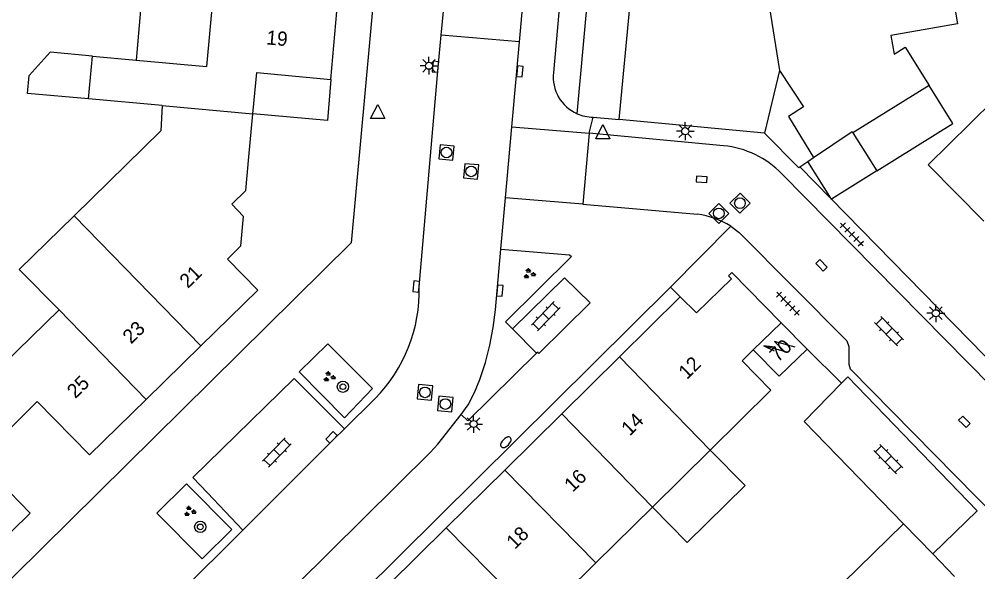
# Model space of a CAD drawing. Extents: x 128000 to 131008, y 398996 to 402500.
# Drawn here: x 129798.2 to 129865.7, y 399337.9 to 399376.8 of the extents above; entities that cross this region are included whole.
import ezdxf

# ---------------------------------------------------------------- set-up
doc = ezdxf.new("R2010")
doc.units = 0
for name, color, linetype in [('gg-afsc-erfafscheiding', 7, 'Continuous'), ('gg-afsc-muur', 7, 'Continuous'), ('gg-anno-huisnummerreeks BGT', 7, 'Continuous'), ('gg-bbg-bijgebouw', 7, 'Continuous'), ('gg-bbg-gedigitaliseerde bebouwing', 7, 'Continuous'), ('gg-bbg-hoofdgebouw', 7, 'Continuous'), ('gg-bbg-luifel en loopbrug', 7, 'Continuous'), ('gg-bbg-tussenscheiding', 7, 'Continuous'), ('gg-knt-verharding', 7, 'Continuous'), ('gg-knt-verharding nz', 7, 'Continuous'), ('gt-grn-groengrens', 7, 'Continuous'), ('gt-grn-weggrens', 7, 'Continuous'), ('gt-symb-boom', 7, 'Continuous'), ('gt-symb-brandkraan', 7, 'Continuous'), ('gt-symb-groenvak', 7, 'Continuous'), ('gt-symb-klinker verharding', 7, 'Continuous'), ('gt-symb-kolk', 7, 'Continuous'), ('gt-symb-lichtmast', 7, 'Continuous'), ('gt-symb-rioolschacht', 7, 'Continuous'), ('gt-symb-tegel verharding', 7, 'Continuous'), ('gt-symb-trafo symbool', 7, 'Continuous'), ('gt-symb-waterafsluiter', 7, 'Continuous')]:
    doc.layers.add(name, color=color, linetype=linetype)

# ---------------------------------------------------------------- blocks, each defined once
blk = doc.blocks.new('gt0-KOLK')
at = {"layer": 'gt-symb-kolk'}
blk.add_lwpolyline([(0, 0), (0.375, 0), (0.375, 0.4), (-0.375, 0.4), (-0.375, 0), (0, 0)], dxfattribs=at)
blk = doc.blocks.new('gt0-TEG1')
at = {"layer": 'gt-symb-tegel verharding'}
for p, q in [((-1.125, 0), (1.125, 0)), ((-0.9, -0.25), (-0.9, 0.25)), ((-0.45, -0.25), (-0.45, 0.25)), ((0, -0.25), (0, 0.25)), ((0.45, -0.25), (0.45, 0.25)), ((0.9, -0.25), (0.9, 0.25))]:
    blk.add_line(p, q, dxfattribs=at)
blk = doc.blocks.new('gt0-KL1')
at = {"layer": 'gt-symb-klinker verharding'}
for p, q in [((-1.15, 0.3), (1.15, 0.3)), ((-1, -0.3), (-1, 0.3)), ((-0.5, 0.3), (-0.5, 0.45)), ((0, -0.3), (0, 0.3)), ((0.5, 0.3), (0.5, 0.45)), ((1, -0.3), (1, 0.3)), ((-1.15, -0.3), (1.15, -0.3)), ((-0.5, -0.45), (-0.5, -0.3)), ((0.5, -0.45), (0.5, -0.3))]:
    blk.add_line(p, q, dxfattribs=at)
blk = doc.blocks.new('gt0-LMAST')
at = {"layer": 'gt-symb-lichtmast'}
for p, q in [((-0.182, 0.173), (-0.447, 0.438)), ((-0.005, 0.246), (-0.005, 0.621)), ((0.172, 0.173), (0.437, 0.438)), ((-0.255, -0.004), (-0.63, -0.004)), ((-0.182, -0.181), (-0.447, -0.446)), ((-0.005, -0.254), (-0.005, -0.629)), ((0.437, -0.446), (0.172, -0.181)), ((0.245, -0.004), (0.62, -0.004))]:
    blk.add_line(p, q, dxfattribs=at)
blk.add_circle((-0.005, -0.004), 0.25, dxfattribs=at)
blk = doc.blocks.new('gt0-HSP')
at = {"layer": 'gt-symb-trafo symbool'}
for points in [[(0.771, 0.746), (-0.529, -0.004), (0.471, -0.004), (-0.829, -0.754)], [(-0.217, -0.24), (-0.829, -0.754), (-0.077, -0.48)]]:
    blk.add_lwpolyline(points, dxfattribs=at)
blk = doc.blocks.new('gt0-RS')
at = {"layer": 'gt-symb-rioolschacht'}
blk.add_lwpolyline([(-0.5, -0.5), (0.5, -0.5), (0.5, 0.5), (-0.5, 0.5)], close=True, dxfattribs=at)
blk.add_circle((0, 0), 0.375, dxfattribs=at)
blk = doc.blocks.new('gt0-WAFSL')
at = {"layer": 'gt-symb-waterafsluiter'}
for p, q in [((-0.5, -0.333), (0, 0.667)), ((0, 0.667), (0.5, -0.333)), ((0.5, -0.333), (-0.5, -0.333))]:
    blk.add_line(p, q, dxfattribs=at)
blk = doc.blocks.new('gt0-BR')
at = {"layer": 'gt-symb-brandkraan'}
for centre, radius, start, end in [((-0.244, 0), 0.206, 107.56694, 252.43307), ((0.599, -2.664), 3, 106.89205, 107.56694), ((0, -0.691), 0.938, 73.10799, 106.89205), ((-0.599, -2.664), 3, 72.43309, 73.10799), ((0.244, 0), 0.206, 287.56695, 72.43309), ((0.599, 2.664), 3, 252.43307, 253.10797), ((0, 0.691), 0.938, 253.10797, 286.89206), ((-0.599, 2.664), 3, 286.89206, 287.56695)]:
    blk.add_arc(centre, radius, start, end, dxfattribs=at)
blk = doc.blocks.new('gt0-BOOM')
at = {"layer": 'gt-symb-boom'}
for radius in [0.4, 0.2]:
    blk.add_circle((0, 0), radius, dxfattribs=at)
blk = doc.blocks.new('gt0-GRVAK')
at = {"layer": 'gt-symb-groenvak'}
for p, q in [((-0.11, 0.189), (-0.228, 0.24)), ((-0.182, 0.153), (0.088, 0.153)), ((-0.091, 0.211), (-0.156, 0.322)), ((-0.047, 0.214), (-0.047, 0.393)), ((-0.004, 0.211), (0.061, 0.322)), ((0.015, 0.189), (0.133, 0.24)), ((0.262, -0.052), (0.197, 0.059)), ((0.305, -0.049), (0.305, 0.13)), ((0.349, -0.052), (0.414, 0.059)), ((-0.245, -0.228), (-0.363, -0.177)), ((-0.318, -0.264), (-0.047, -0.264)), ((-0.226, -0.206), (-0.291, -0.095)), ((-0.183, -0.203), (-0.183, -0.024)), ((-0.139, -0.206), (-0.074, -0.095)), ((-0.12, -0.228), (-0.002, -0.177)), ((0.243, -0.074), (0.125, -0.023)), ((0.17, -0.11), (0.441, -0.11)), ((0.368, -0.074), (0.486, -0.023))]:
    blk.add_line(p, q, dxfattribs=at)

msp = doc.modelspace()

# ---------------------------------------------------------------- linework, layer by layer
at = {"layer": 'gg-afsc-erfafscheiding'}
for p, q in [((129840.468, 399369.715), (129841.255, 399378.15)), ((129850.686, 399368.76), (129840.468, 399369.715)), ((129867.5, 399351.763), (129853.178, 399366.397))]:
    msp.add_line(p, q, dxfattribs=at)
at = {"layer": 'gg-afsc-muur'}
msp.add_line((129856.11, 399351.19), (129853.68, 399353.58), dxfattribs=at)
msp.add_lwpolyline([(129860.465, 399341.282), (129853.47, 399348.48), (129856.11, 399351.19)], dxfattribs=at)
at = {"layer": 'gg-bbg-bijgebouw'}
for p, q in [((129863.94, 399369.45), (129862.267, 399372.118)), ((129858.59, 399366.12), (129863.94, 399369.45)), ((129856.916, 399368.788), (129858.59, 399366.12)), ((129860.465, 399341.282), (129862.524, 399339.173)), ((129864.07, 399337.59), (129862.524, 399339.173))]:
    msp.add_line(p, q, dxfattribs=at)
msp.add_lwpolyline([(129860.465, 399341.282), (129856.215, 399337.132), (129859.82, 399333.44)], dxfattribs=at)
at = {"layer": 'gg-bbg-gedigitaliseerde bebouwing'}
for p, q in [((129811.919, 399378.91), (129811.43, 399373.446)), ((129803.125, 399371.18), (129803.404, 399374.19)), ((129803.404, 399374.19), (129806.459, 399373.907)), ((129806.459, 399373.907), (129811.43, 399373.446)), ((129808.303, 399370.7), (129803.125, 399371.18)), ((129808.303, 399370.7), (129808.205, 399368.935)), ((129802.101, 399362.96), (129808.205, 399368.935))]:
    msp.add_line(p, q, dxfattribs=at)
for points in [[(129802.101, 399362.96), (129798.245, 399359.185), (129801.043, 399356.327)], [(129801.043, 399356.327), (129797.12, 399352.49), (129795.03, 399354.62)]]:
    msp.add_lwpolyline(points, dxfattribs=at)
at = {"layer": 'gg-bbg-hoofdgebouw'}
for p, q in [((129850.689, 399379.778), (129851.736, 399373.17)), ((129820.18, 399372.54), (129820.67, 399378.108)), ((129859.589, 399375.642), (129859.815, 399374.33)), ((129814.4, 399367.1), (129814.68, 399370.12)), ((129854.148, 399367.054), (129856.854, 399368.887)), ((129856.854, 399368.887), (129856.916, 399368.788)), ((129844.76, 399357.25), (129840.489, 399353.036)), ((129845.91, 399356.121), (129844.76, 399357.25)), ((129853.68, 399353.58), (129851.86, 399355.43)), ((129807.174, 399350.03), (129811.029, 399353.804)), ((129849.12, 399352.76), (129849.9, 399353.52)), ((129840.489, 399353.036), (129836.424, 399349.026)), ((129836.424, 399349.026), (129832.405, 399345.06)), ((129842.799, 399342.461), (129846.866, 399346.469)), ((129832.405, 399345.06), (129828.286, 399340.996)), ((129838.829, 399338.55), (129842.799, 399342.461)), ((129828.286, 399340.996), (129824.252, 399337.016)), ((129834.707, 399334.489), (129838.829, 399338.55))]:
    msp.add_line(p, q, dxfattribs=at)
for points in [[(129863.331, 399381.932), (129864.28, 399376.45), (129859.589, 399375.642)], [(129859.815, 399374.33), (129860.58, 399374.81), (129862.267, 399372.118)], [(129814.68, 399370.12), (129814.95, 399373.03), (129820.18, 399372.54)], [(129851.736, 399373.17), (129853.422, 399370.626), (129852.388, 399369.94), (129854.148, 399367.054)], [(129865.157, 399369.45), (129868.58, 399372.83), (129872.506, 399368.879)], [(129866.123, 399362.577), (129862.2, 399366.53), (129865.157, 399369.45)], [(129813.191, 399363.764), (129814.181, 399364.736), (129814.4, 399367.1)], [(129812.895, 399359.898), (129813.83, 399360.842), (129814.012, 399362.911), (129813.191, 399363.764)], [(129811.029, 399353.804), (129815.02, 399357.71), (129812.895, 399359.898)], [(129851.86, 399355.43), (129848.392, 399358.953), (129848.163, 399358.725), (129848.368, 399358.519), (129845.91, 399356.121)], [(129849.9, 399353.52), (129851.73, 399351.66), (129853.68, 399353.58)], [(129846.866, 399346.469), (129851.14, 399350.68), (129849.12, 399352.76)], [(129797.427, 399347.837), (129799.51, 399349.88), (129803.19, 399346.13), (129807.174, 399350.03)], [(129794.998, 399338.129), (129799, 399342.04), (129795.34, 399345.79), (129797.427, 399347.837)]]:
    msp.add_lwpolyline(points, dxfattribs=at)
at = {"layer": 'gg-bbg-luifel en loopbrug'}
for p, q in [((129803.404, 399374.19), (129800.416, 399374.453)), ((129851.736, 399373.17), (129850.686, 399368.76)), ((129853.178, 399366.397), (129853.736, 399366.776)), ((129853.736, 399366.776), (129854.148, 399367.054)), ((129855.395, 399364.131), (129853.736, 399366.776)), ((129858.59, 399366.12), (129855.395, 399364.131))]:
    msp.add_line(p, q, dxfattribs=at)
for points in [[(129811.919, 399378.91), (129806.938, 399379.348), (129806.459, 399373.907)], [(129803.125, 399371.18), (129798.831, 399371.558), (129798.94, 399372.814), (129800.416, 399374.453)], [(129820.18, 399372.54), (129819.926, 399369.658), (129814.68, 399370.12)], [(129850.686, 399368.76), (129853.107, 399366.327), (129853.178, 399366.397)], [(129846.866, 399346.469), (129849.323, 399343.976), (129845.256, 399339.968), (129842.799, 399342.461)]]:
    msp.add_lwpolyline(points, dxfattribs=at)
at = {"layer": 'gg-bbg-tussenscheiding'}
for p, q in [((129862.267, 399372.118), (129856.916, 399368.788)), ((129808.303, 399370.7), (129814.68, 399370.12)), ((129811.029, 399353.804), (129802.101, 399362.96)), ((129801.043, 399356.327), (129807.174, 399350.03)), ((129849.9, 399353.52), (129851.86, 399355.43)), ((129840.489, 399353.036), (129846.866, 399346.469)), ((129836.424, 399349.026), (129842.799, 399342.461)), ((129832.405, 399345.06), (129838.829, 399338.55)), ((129828.286, 399340.996), (129834.707, 399334.489))]:
    msp.add_line(p, q, dxfattribs=at)
at = {"layer": 'gg-knt-verharding'}
for p, q in [((129838.75, 399405.121), (129835.84, 399373.03)), ((129827.94, 399375.651), (129828.44, 399381.003)), ((129833.446, 399375.177), (129833.925, 399380.487)), ((129833.446, 399375.177), (129827.94, 399375.651)), ((129832.908, 399369.208), (129833.446, 399375.177)), ((129838.629, 399369.89), (129840.468, 399369.715)), ((129832.458, 399364.214), (129832.908, 399369.208)), ((129838.34, 399368.76), (129837.9, 399363.77)), ((129847.81, 399367.88), (129838.34, 399368.76)), ((129866.639, 399350.958), (129851.9, 399365.91)), ((129832.133, 399360.607), (129832.458, 399364.214)), ((129837.9, 399363.77), (129845.97, 399363.06)), ((129809.47, 399323.69), (129844.08, 399357.92)), ((129844.08, 399357.92), (129844.76, 399357.25)), ((129832.957, 399355.001), (129834.652, 399353.283)), ((129821.127, 399347.961), (129823.294, 399350.091)), ((129813.986, 399340.839), (129811.492, 399343.463)), ((129806.589, 399333.503), (129813.986, 399340.839))]:
    msp.add_line(p, q, dxfattribs=at)
for points in [[(129823.93, 399386.45), (129821.61, 399361.06), (129785.99, 399325.91), (129784.606, 399327.322)], [(129826.379, 399357.961), (129827.732, 399373.417), (129827.94, 399375.651)], [(129848.312, 399362.215), (129848.906, 399361.78), (129856.48, 399354.15), (129856.63, 399353.75), (129856.62, 399352.51), (129856.72, 399352.19), (129890.74, 399317.66)], [(129829.348, 399348.973), (129829.825, 399349.651), (129830.282, 399350.521), (129830.659, 399351.429), (129831.05, 399352.627), (129831.356, 399353.85), (129831.591, 399355.088), (129831.749, 399356.338), (129832.133, 399360.607)], [(129832.133, 399360.607), (129836.971, 399360.203), (129837.114, 399360.088), (129832.462, 399355.502), (129832.957, 399355.001)], [(129832.957, 399355.001), (129836.61, 399358.593), (129838.417, 399356.82), (129834.796, 399353.269), (129834.733, 399353.349), (129834.652, 399353.283)], [(129819.962, 399353.95), (129817.932, 399351.986), (129821.133, 399348.75), (129823.107, 399350.81), (129819.962, 399353.95)], [(129834.652, 399353.283), (129829.802, 399348.524), (129829.348, 399348.973)], [(129821.127, 399347.961), (129817.59, 399351.514), (129810.448, 399344.539), (129811.492, 399343.463)], [(129856.11, 399351.19), (129856.543, 399351.634), (129865.651, 399342.188), (129862.524, 399339.173)], [(129796.463, 399315.935), (129827.185, 399346.331), (129827.707, 399346.884), (129829.348, 399348.973)], [(129811.111, 399338.829), (129813.202, 399340.887), (129810.009, 399344.101), (129807.92, 399342.042), (129811.111, 399338.829)]]:
    msp.add_lwpolyline(points, dxfattribs=at)
for centre, radius, start, end in [((129838.637, 399372.706), 2.815, 173.39367, 246.21092), ((129838.637, 399372.698), 2.808, 246.1365, 269.84055), ((129847.175, 399361.33), 6.58, 44.10319, 84.46005), ((129845.255, 399357.412), 5.693, 57.53059, 82.79025), ((129815.618, 399357.64), 10.766, 315.47953, 1.71061)]:
    msp.add_arc(centre, radius, start, end, dxfattribs=at)
at = {"layer": 'gg-knt-verharding nz'}
msp.add_line((129813.986, 399340.839), (129819.729, 399346.585), dxfattribs=at)
msp.add_lwpolyline([(129819.729, 399346.585), (129820.361, 399347.222), (129821.127, 399347.961)], dxfattribs=at)
at = {"layer": 'gt-grn-groengrens'}
msp.add_lwpolyline([(129837.501, 399370.13), (129839.631, 399393.499), (129842.094, 399397.411)], dxfattribs=at)
at = {"layer": 'gt-grn-weggrens'}
for p, q in [((129838.34, 399368.76), (129838.629, 399369.89)), ((129832.908, 399369.208), (129838.34, 399368.76)), ((129837.9, 399363.77), (129832.458, 399364.214)), ((129844.08, 399357.92), (129848.312, 399362.215))]:
    msp.add_line(p, q, dxfattribs=at)

# ---------------------------------------------------------------- block references
at = {"layer": 'gt-symb-boom'}
for p in [(129821.02, 399350.931), (129810.979, 399341.069)]:
    msp.add_blockref('gt0-BOOM', p, dxfattribs=at)
at = {"layer": 'gt-symb-brandkraan', "rotation": 44.67584063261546}
msp.add_blockref('gt0-BR', (129832.489, 399347.02), dxfattribs=at)
at = {"layer": 'gt-symb-groenvak'}
for p in [(129834.127, 399358.866), (129820.045, 399351.621), (129810.229, 399342.155)]:
    msp.add_blockref('gt0-GRVAK', p, dxfattribs=at)
at = {"layer": 'gt-symb-klinker verharding'}
for p, rotation in [((129835.295, 399355.886), -134.10862414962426), ((129859.458, 399354.832), -45.405196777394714), ((129816.371, 399346.306), -134.10862414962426), ((129859.395, 399345.83), -45.40519677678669)]:
    msp.add_blockref('gt0-KL1', p, dxfattribs=dict(at, rotation=rotation))
at = {"layer": 'gt-symb-kolk'}
for p, rotation in [((129827.732, 399373.417), 84.66555996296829), ((129833.273, 399373.126), -94.99208116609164), ((129846.245, 399365.313), -4.359151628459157), ((129854.561, 399359.332), -45.405196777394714), ((129826.379, 399357.961), 85.00791883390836), ((129831.872, 399357.701), -95.16330681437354), ((129864.613, 399348.321), -45.405196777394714), ((129820.361, 399347.222), 45.20245774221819)]:
    msp.add_blockref('gt0-KOLK', p, dxfattribs=dict(at, rotation=rotation))
at = {"layer": 'gt-symb-lichtmast'}
for p in [(129827.081, 399373.511), (129845.116, 399368.905), (129862.753, 399356.103), (129830.22, 399348.31)]:
    msp.add_blockref('gt0-LMAST', p, dxfattribs=at)
at = {"layer": 'gt-symb-rioolschacht'}
for p, rotation in [((129828.306, 399367.406), 84.7225939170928), ((129830.041, 399366.074), 84.7225939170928), ((129848.961, 399363.835), -45.324159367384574), ((129847.478, 399363.121), 134.91895934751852), ((129826.795, 399350.534), 84.7225939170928), ((129828.228, 399349.713), 84.72259391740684)]:
    msp.add_blockref('gt0-RS', p, dxfattribs=dict(at, rotation=rotation))
at = {"layer": 'gt-symb-tegel verharding', "rotation": -45.405196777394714}
for p in [(129856.834, 399361.644), (129852.336, 399356.77)]:
    msp.add_blockref('gt0-TEG1', p, dxfattribs=at)
at = {"layer": 'gt-symb-trafo symbool', "rotation": -45.32524891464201}
msp.add_blockref('gt0-HSP', (129851.769, 399353.737), dxfattribs=at)
at = {"layer": 'gt-symb-waterafsluiter'}
for p in [(129823.465, 399370.122), (129839.314, 399368.701)]:
    msp.add_blockref('gt0-WAFSL', p, dxfattribs=at)

# ---------------------------------------------------------------- texts
at = {"layer": 'gg-anno-huisnummerreeks BGT'}
for s, rotation, p in [('19', 355, (129815.602, 399375.01)), ('21', 44.4, (129810.111, 399357.801)), ('23', 44.4, (129806.111, 399353.887)), ('70', 44.6, (129851.636, 399352.611)), ('12', 44.6, (129845.232, 399351.394)), ('25', 44.4, (129802.192, 399350.05)), ('14', 44.6, (129841.206, 399347.422)), ('16', 44.6, (129837.19, 399343.46)), ('18', 44.6, (129833.121, 399339.445))]:
    msp.add_text(s, height=1, rotation=rotation, dxfattribs=at).set_placement(p)

doc.saveas('drawing.dxf')
